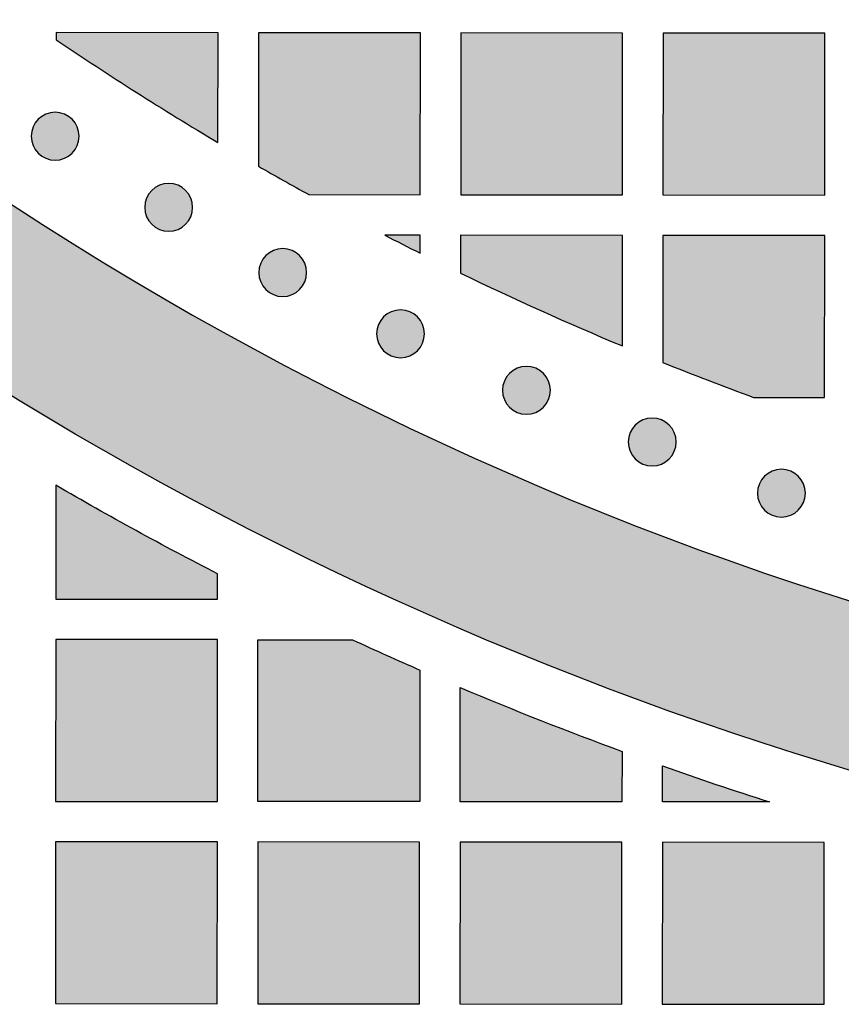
# Model space of a CAD drawing. Header units: millimetres. Extents: x -3873 to -97, y 912 to 4165.
# Tile 392 of 656: x -1791 to -1730, y 2640 to 2713. Entities that reach past the tile are written whole.
import ezdxf

# ---------------------------------------------------------------- set-up
doc = ezdxf.new("R2010")
doc.units = ezdxf.units.MM
doc.layers.add('pattern', color=7, linetype='Continuous', true_color=0x000000)

msp = doc.modelspace()

# ---------------------------------------------------------------- hatches: boundary and pattern name
at = {"layer": 'pattern'}
for points in [[(-1803.458, 2692.484), (-1804.158, 2693.627), (-1804.827, 2694.792), (-1805.465, 2695.979), (-1806.07, 2697.186), (-1806.642, 2698.411), (-1807.18, 2699.653), (-1807.682, 2700.911), (-1808.15, 2702.184), (-1808.581, 2703.469), (-1808.975, 2704.765), (-1809.332, 2706.071), (-1809.652, 2707.385), (-1809.934, 2708.705), (-1810.178, 2710.03), (-1810.385, 2711.358), (-1810.553, 2712.688), (-1806.528, 2709.544), (-1802.426, 2706.473), (-1798.249, 2703.478), (-1793.999, 2700.562), (-1789.679, 2697.726), (-1785.291, 2694.974), (-1780.837, 2692.307), (-1776.32, 2689.729), (-1771.742, 2687.241), (-1767.106, 2684.845), (-1762.415, 2682.544), (-1757.672, 2680.339), (-1752.879, 2678.231), (-1748.04, 2676.223), (-1743.158, 2674.317), (-1738.236, 2672.512), (-1733.277, 2670.811), (-1728.285, 2669.215), (-1723.263, 2667.724), (-1718.213, 2666.34), (-1713.141, 2665.062), (-1708.048, 2663.893), (-1702.939, 2662.831), (-1697.817, 2661.877), (-1692.685, 2661.032), (-1687.546, 2660.295), (-1682.405, 2659.667), (-1677.263, 2659.145), (-1672.126, 2658.732), (-1666.996, 2658.424), (-1661.875, 2658.223), (-1656.768, 2658.127), (-1656.779, 2646.127), (-1661.592, 2646.211), (-1666.415, 2646.383), (-1671.245, 2646.646), (-1676.081, 2646.998), (-1680.92, 2647.441), (-1685.759, 2647.975), (-1690.595, 2648.599), (-1695.427, 2649.315), (-1700.251, 2650.121), (-1705.065, 2651.019), (-1709.866, 2652.008), (-1714.653, 2653.087), (-1719.421, 2654.256), (-1724.17, 2655.516), (-1728.896, 2656.864), (-1733.596, 2658.301), (-1738.269, 2659.827), (-1742.911, 2661.439), (-1747.521, 2663.137), (-1752.095, 2664.92), (-1756.633, 2666.788), (-1761.13, 2668.738), (-1765.586, 2670.77), (-1769.997, 2672.882), (-1774.363, 2675.073), (-1778.679, 2677.342), (-1782.946, 2679.686), (-1787.16, 2682.104), (-1791.32, 2684.595), (-1795.424, 2687.156), (-1799.471, 2689.786)], [(-1776.327, 2703.579), (-1776.32, 2711.72), (-1788.32, 2711.731), (-1788.32, 2711.206), (-1782.381, 2707.303)], [(-1769.582, 2699.715), (-1761.331, 2699.707), (-1761.32, 2711.707), (-1773.32, 2711.718), (-1773.329, 2701.825)], [(-1746.331, 2699.694), (-1746.32, 2711.694), (-1758.32, 2711.705), (-1758.33, 2699.705)], [(-1743.33, 2699.692), (-1731.331, 2699.681), (-1731.32, 2711.681), (-1743.32, 2711.692)], [(-1787.144, 2702.79), (-1787.172, 2702.763), (-1787.201, 2702.736), (-1787.231, 2702.709), (-1787.262, 2702.683), (-1787.294, 2702.657), (-1787.326, 2702.632), (-1787.359, 2702.607), (-1787.394, 2702.583), (-1787.429, 2702.56), (-1787.464, 2702.537), (-1787.501, 2702.515), (-1787.538, 2702.494), (-1787.576, 2702.473), (-1787.615, 2702.454), (-1787.654, 2702.435), (-1787.694, 2702.417), (-1787.735, 2702.4), (-1787.777, 2702.384), (-1787.818, 2702.369), (-1787.861, 2702.355), (-1787.904, 2702.342), (-1787.947, 2702.33), (-1787.991, 2702.319), (-1788.036, 2702.309), (-1788.08, 2702.3), (-1788.125, 2702.293), (-1788.171, 2702.286), (-1788.216, 2702.281), (-1788.262, 2702.277), (-1788.307, 2702.274), (-1788.353, 2702.272), (-1788.399, 2702.272), (-1788.445, 2702.272), (-1788.491, 2702.274), (-1788.537, 2702.277), (-1788.582, 2702.281), (-1788.628, 2702.287), (-1788.673, 2702.293), (-1788.718, 2702.301), (-1788.763, 2702.31), (-1788.807, 2702.32), (-1788.851, 2702.331), (-1788.894, 2702.343), (-1788.937, 2702.356), (-1788.98, 2702.37), (-1789.022, 2702.385), (-1789.063, 2702.401), (-1789.104, 2702.418), (-1789.144, 2702.436), (-1789.183, 2702.455), (-1789.222, 2702.475), (-1789.26, 2702.495), (-1789.297, 2702.517), (-1789.334, 2702.539), (-1789.369, 2702.561), (-1789.404, 2702.585), (-1789.438, 2702.609), (-1789.472, 2702.634), (-1789.504, 2702.659), (-1789.536, 2702.685), (-1789.566, 2702.711), (-1789.596, 2702.738), (-1789.625, 2702.765), (-1789.653, 2702.792), (-1789.681, 2702.821), (-1789.708, 2702.85), (-1789.735, 2702.88), (-1789.761, 2702.91), (-1789.787, 2702.942), (-1789.812, 2702.974), (-1789.837, 2703.008), (-1789.861, 2703.042), (-1789.884, 2703.077), (-1789.907, 2703.113), (-1789.929, 2703.149), (-1789.95, 2703.186), (-1789.97, 2703.224), (-1789.99, 2703.263), (-1790.009, 2703.303), (-1790.027, 2703.343), (-1790.044, 2703.383), (-1790.06, 2703.425), (-1790.075, 2703.467), (-1790.089, 2703.509), (-1790.102, 2703.552), (-1790.114, 2703.596), (-1790.125, 2703.64), (-1790.135, 2703.684), (-1790.143, 2703.729), (-1790.151, 2703.774), (-1790.157, 2703.819), (-1790.163, 2703.864), (-1790.167, 2703.91), (-1790.17, 2703.956), (-1790.171, 2704.002), (-1790.172, 2704.048), (-1790.171, 2704.093), (-1790.17, 2704.139), (-1790.167, 2704.185), (-1790.162, 2704.231), (-1790.157, 2704.276), (-1790.15, 2704.321), (-1790.143, 2704.366), (-1790.134, 2704.411), (-1790.124, 2704.455), (-1790.113, 2704.499), (-1790.101, 2704.543), (-1790.088, 2704.586), (-1790.074, 2704.628), (-1790.059, 2704.67), (-1790.043, 2704.711), (-1790.025, 2704.752), (-1790.007, 2704.792), (-1789.989, 2704.832), (-1789.969, 2704.87), (-1789.948, 2704.908), (-1789.927, 2704.946), (-1789.905, 2704.982), (-1789.882, 2705.018), (-1789.859, 2705.053), (-1789.835, 2705.087), (-1789.81, 2705.12), (-1789.785, 2705.152), (-1789.759, 2705.184), (-1789.733, 2705.215), (-1789.706, 2705.245), (-1789.679, 2705.274), (-1789.651, 2705.302), (-1789.623, 2705.329), (-1789.594, 2705.356), (-1789.564, 2705.383), (-1789.533, 2705.409), (-1789.502, 2705.435), (-1789.469, 2705.46), (-1789.436, 2705.485), (-1789.402, 2705.509), (-1789.367, 2705.532), (-1789.331, 2705.555), (-1789.295, 2705.577), (-1789.257, 2705.598), (-1789.219, 2705.619), (-1789.181, 2705.638), (-1789.141, 2705.657), (-1789.101, 2705.675), (-1789.06, 2705.692), (-1789.019, 2705.708), (-1788.977, 2705.723), (-1788.934, 2705.737), (-1788.891, 2705.75), (-1788.848, 2705.762), (-1788.804, 2705.773), (-1788.76, 2705.783), (-1788.715, 2705.792), (-1788.67, 2705.799), (-1788.625, 2705.806), (-1788.579, 2705.811), (-1788.534, 2705.815), (-1788.488, 2705.818), (-1788.442, 2705.82), (-1788.396, 2705.82), (-1788.35, 2705.82), (-1788.304, 2705.818), (-1788.259, 2705.815), (-1788.213, 2705.811), (-1788.167, 2705.805), (-1788.122, 2705.799), (-1788.077, 2705.791), (-1788.033, 2705.782), (-1787.988, 2705.772), (-1787.944, 2705.761), (-1787.901, 2705.749), (-1787.858, 2705.736), (-1787.816, 2705.722), (-1787.774, 2705.707), (-1787.732, 2705.691), (-1787.692, 2705.674), (-1787.651, 2705.656), (-1787.612, 2705.637), (-1787.573, 2705.617), (-1787.535, 2705.597), (-1787.498, 2705.575), (-1787.462, 2705.553), (-1787.426, 2705.53), (-1787.391, 2705.507), (-1787.357, 2705.483), (-1787.324, 2705.458), (-1787.291, 2705.433), (-1787.26, 2705.407), (-1787.229, 2705.381), (-1787.199, 2705.354), (-1787.17, 2705.327), (-1787.142, 2705.299), (-1787.114, 2705.271), (-1787.087, 2705.242), (-1787.061, 2705.212), (-1787.034, 2705.182), (-1787.009, 2705.15), (-1786.984, 2705.117), (-1786.959, 2705.084), (-1786.935, 2705.05), (-1786.911, 2705.015), (-1786.889, 2704.979), (-1786.867, 2704.943), (-1786.846, 2704.906), (-1786.825, 2704.868), (-1786.805, 2704.829), (-1786.787, 2704.789), (-1786.769, 2704.749), (-1786.752, 2704.708), (-1786.736, 2704.667), (-1786.721, 2704.625), (-1786.707, 2704.583), (-1786.693, 2704.54), (-1786.681, 2704.496), (-1786.671, 2704.452), (-1786.661, 2704.408), (-1786.652, 2704.363), (-1786.644, 2704.318), (-1786.638, 2704.273), (-1786.633, 2704.228), (-1786.629, 2704.182), (-1786.626, 2704.136), (-1786.624, 2704.09), (-1786.623, 2704.044), (-1786.624, 2703.998), (-1786.626, 2703.953), (-1786.629, 2703.907), (-1786.633, 2703.861), (-1786.638, 2703.816), (-1786.645, 2703.77), (-1786.653, 2703.726), (-1786.661, 2703.681), (-1786.671, 2703.637), (-1786.682, 2703.593), (-1786.694, 2703.549), (-1786.707, 2703.506), (-1786.722, 2703.464), (-1786.737, 2703.422), (-1786.753, 2703.381), (-1786.77, 2703.34), (-1786.788, 2703.3), (-1786.807, 2703.26), (-1786.827, 2703.222), (-1786.847, 2703.184), (-1786.868, 2703.146), (-1786.89, 2703.11), (-1786.913, 2703.074), (-1786.937, 2703.039), (-1786.961, 2703.005), (-1786.985, 2702.972), (-1787.011, 2702.94), (-1787.036, 2702.908), (-1787.063, 2702.877), (-1787.089, 2702.847), (-1787.117, 2702.818)], [(-1778.727, 2697.516), (-1778.755, 2697.489), (-1778.784, 2697.461), (-1778.814, 2697.435), (-1778.845, 2697.409), (-1778.876, 2697.383), (-1778.909, 2697.358), (-1778.942, 2697.333), (-1778.976, 2697.309), (-1779.011, 2697.286), (-1779.047, 2697.263), (-1779.083, 2697.241), (-1779.121, 2697.22), (-1779.159, 2697.199), (-1779.197, 2697.18), (-1779.237, 2697.161), (-1779.277, 2697.143), (-1779.318, 2697.126), (-1779.359, 2697.11), (-1779.401, 2697.095), (-1779.444, 2697.081), (-1779.487, 2697.068), (-1779.53, 2697.056), (-1779.574, 2697.045), (-1779.618, 2697.035), (-1779.663, 2697.026), (-1779.708, 2697.019), (-1779.753, 2697.012), (-1779.799, 2697.007), (-1779.844, 2697.003), (-1779.89, 2697), (-1779.936, 2696.998), (-1779.982, 2696.998), (-1780.028, 2696.998), (-1780.074, 2697), (-1780.119, 2697.003), (-1780.165, 2697.007), (-1780.211, 2697.013), (-1780.256, 2697.019), (-1780.301, 2697.027), (-1780.345, 2697.035), (-1780.39, 2697.045), (-1780.434, 2697.056), (-1780.477, 2697.068), (-1780.52, 2697.082), (-1780.562, 2697.096), (-1780.604, 2697.111), (-1780.646, 2697.127), (-1780.686, 2697.144), (-1780.726, 2697.162), (-1780.766, 2697.181), (-1780.805, 2697.201), (-1780.843, 2697.221), (-1780.88, 2697.242), (-1780.916, 2697.265), (-1780.952, 2697.287), (-1780.987, 2697.311), (-1781.021, 2697.335), (-1781.054, 2697.36), (-1781.087, 2697.385), (-1781.118, 2697.411), (-1781.149, 2697.437), (-1781.179, 2697.464), (-1781.208, 2697.491), (-1781.236, 2697.518), (-1781.264, 2697.546), (-1781.291, 2697.576), (-1781.317, 2697.605), (-1781.344, 2697.636), (-1781.369, 2697.668), (-1781.394, 2697.7), (-1781.419, 2697.734), (-1781.443, 2697.768), (-1781.467, 2697.803), (-1781.489, 2697.838), (-1781.511, 2697.875), (-1781.532, 2697.912), (-1781.553, 2697.95), (-1781.573, 2697.989), (-1781.591, 2698.028), (-1781.609, 2698.069), (-1781.626, 2698.109), (-1781.642, 2698.151), (-1781.657, 2698.193), (-1781.671, 2698.235), (-1781.684, 2698.278), (-1781.696, 2698.322), (-1781.707, 2698.365), (-1781.717, 2698.41), (-1781.726, 2698.454), (-1781.734, 2698.499), (-1781.74, 2698.545), (-1781.745, 2698.59), (-1781.749, 2698.636), (-1781.752, 2698.682), (-1781.754, 2698.727), (-1781.755, 2698.773), (-1781.754, 2698.819), (-1781.752, 2698.865), (-1781.749, 2698.911), (-1781.745, 2698.957), (-1781.74, 2699.002), (-1781.733, 2699.047), (-1781.725, 2699.092), (-1781.717, 2699.137), (-1781.707, 2699.181), (-1781.696, 2699.225), (-1781.684, 2699.269), (-1781.671, 2699.312), (-1781.656, 2699.354), (-1781.641, 2699.396), (-1781.625, 2699.437), (-1781.608, 2699.478), (-1781.59, 2699.518), (-1781.571, 2699.557), (-1781.551, 2699.596), (-1781.531, 2699.634), (-1781.51, 2699.671), (-1781.488, 2699.708), (-1781.465, 2699.744), (-1781.441, 2699.778), (-1781.417, 2699.813), (-1781.393, 2699.846), (-1781.367, 2699.878), (-1781.342, 2699.91), (-1781.315, 2699.941), (-1781.289, 2699.97), (-1781.261, 2699.999), (-1781.234, 2700.028), (-1781.206, 2700.055), (-1781.177, 2700.082), (-1781.147, 2700.109), (-1781.116, 2700.135), (-1781.084, 2700.161), (-1781.052, 2700.186), (-1781.019, 2700.211), (-1780.984, 2700.235), (-1780.949, 2700.258), (-1780.914, 2700.281), (-1780.877, 2700.303), (-1780.84, 2700.324), (-1780.802, 2700.344), (-1780.763, 2700.364), (-1780.724, 2700.383), (-1780.684, 2700.401), (-1780.643, 2700.418), (-1780.601, 2700.434), (-1780.56, 2700.449), (-1780.517, 2700.463), (-1780.474, 2700.476), (-1780.431, 2700.488), (-1780.387, 2700.499), (-1780.342, 2700.509), (-1780.298, 2700.518), (-1780.253, 2700.525), (-1780.207, 2700.532), (-1780.162, 2700.537), (-1780.116, 2700.541), (-1780.071, 2700.544), (-1780.025, 2700.546), (-1779.979, 2700.546), (-1779.933, 2700.545), (-1779.887, 2700.544), (-1779.841, 2700.541), (-1779.795, 2700.536), (-1779.75, 2700.531), (-1779.705, 2700.525), (-1779.66, 2700.517), (-1779.615, 2700.508), (-1779.571, 2700.498), (-1779.527, 2700.487), (-1779.484, 2700.475), (-1779.441, 2700.462), (-1779.398, 2700.448), (-1779.356, 2700.433), (-1779.315, 2700.417), (-1779.274, 2700.4), (-1779.234, 2700.382), (-1779.195, 2700.363), (-1779.156, 2700.343), (-1779.118, 2700.322), (-1779.081, 2700.301), (-1779.044, 2700.279), (-1779.009, 2700.256), (-1778.974, 2700.233), (-1778.94, 2700.209), (-1778.906, 2700.184), (-1778.874, 2700.159), (-1778.842, 2700.133), (-1778.812, 2700.107), (-1778.782, 2700.08), (-1778.753, 2700.053), (-1778.725, 2700.025), (-1778.697, 2699.997), (-1778.67, 2699.968), (-1778.643, 2699.938), (-1778.617, 2699.907), (-1778.591, 2699.876), (-1778.566, 2699.843), (-1778.541, 2699.81), (-1778.517, 2699.776), (-1778.494, 2699.741), (-1778.471, 2699.705), (-1778.449, 2699.669), (-1778.428, 2699.631), (-1778.408, 2699.593), (-1778.388, 2699.555), (-1778.369, 2699.515), (-1778.351, 2699.475), (-1778.334, 2699.434), (-1778.318, 2699.393), (-1778.303, 2699.351), (-1778.289, 2699.309), (-1778.276, 2699.266), (-1778.264, 2699.222), (-1778.253, 2699.178), (-1778.243, 2699.134), (-1778.235, 2699.089), (-1778.227, 2699.044), (-1778.221, 2698.999), (-1778.215, 2698.954), (-1778.211, 2698.908), (-1778.208, 2698.862), (-1778.207, 2698.816), (-1778.206, 2698.77), (-1778.207, 2698.724), (-1778.208, 2698.678), (-1778.211, 2698.633), (-1778.216, 2698.587), (-1778.221, 2698.542), (-1778.227, 2698.496), (-1778.235, 2698.451), (-1778.244, 2698.407), (-1778.254, 2698.362), (-1778.265, 2698.319), (-1778.277, 2698.275), (-1778.29, 2698.232), (-1778.304, 2698.19), (-1778.319, 2698.148), (-1778.335, 2698.106), (-1778.353, 2698.066), (-1778.371, 2698.026), (-1778.389, 2697.986), (-1778.409, 2697.947), (-1778.43, 2697.91), (-1778.451, 2697.872), (-1778.473, 2697.836), (-1778.496, 2697.8), (-1778.519, 2697.765), (-1778.543, 2697.731), (-1778.568, 2697.698), (-1778.593, 2697.665), (-1778.619, 2697.634), (-1778.645, 2697.603), (-1778.672, 2697.573), (-1778.699, 2697.544)], [(-1761.334, 2695.375), (-1761.333, 2696.707), (-1763.956, 2696.71)], [(-1746.34, 2688.496), (-1746.333, 2696.694), (-1758.333, 2696.705), (-1758.335, 2693.898), (-1752.375, 2691.114)], [(-1736.62, 2684.686), (-1731.344, 2684.681), (-1731.333, 2696.681), (-1743.333, 2696.692), (-1743.341, 2687.268)], [(-1770.272, 2692.682), (-1770.3, 2692.654), (-1770.329, 2692.627), (-1770.359, 2692.6), (-1770.39, 2692.574), (-1770.421, 2692.548), (-1770.454, 2692.523), (-1770.487, 2692.499), (-1770.521, 2692.474), (-1770.556, 2692.451), (-1770.592, 2692.428), (-1770.629, 2692.406), (-1770.666, 2692.385), (-1770.704, 2692.365), (-1770.743, 2692.345), (-1770.782, 2692.326), (-1770.822, 2692.308), (-1770.863, 2692.291), (-1770.904, 2692.275), (-1770.946, 2692.26), (-1770.989, 2692.246), (-1771.032, 2692.233), (-1771.075, 2692.221), (-1771.119, 2692.21), (-1771.163, 2692.2), (-1771.208, 2692.192), (-1771.253, 2692.184), (-1771.298, 2692.178), (-1771.344, 2692.172), (-1771.389, 2692.168), (-1771.435, 2692.165), (-1771.481, 2692.164), (-1771.527, 2692.163), (-1771.573, 2692.164), (-1771.619, 2692.165), (-1771.665, 2692.168), (-1771.71, 2692.173), (-1771.756, 2692.178), (-1771.801, 2692.185), (-1771.846, 2692.192), (-1771.891, 2692.201), (-1771.935, 2692.211), (-1771.979, 2692.222), (-1772.022, 2692.234), (-1772.065, 2692.247), (-1772.108, 2692.261), (-1772.15, 2692.276), (-1772.191, 2692.293), (-1772.232, 2692.31), (-1772.272, 2692.328), (-1772.311, 2692.346), (-1772.35, 2692.366), (-1772.388, 2692.387), (-1772.425, 2692.408), (-1772.461, 2692.43), (-1772.497, 2692.453), (-1772.532, 2692.476), (-1772.566, 2692.5), (-1772.599, 2692.525), (-1772.632, 2692.55), (-1772.663, 2692.576), (-1772.694, 2692.602), (-1772.724, 2692.629), (-1772.753, 2692.656), (-1772.781, 2692.684), (-1772.809, 2692.712), (-1772.836, 2692.741), (-1772.862, 2692.771), (-1772.889, 2692.802), (-1772.914, 2692.833), (-1772.94, 2692.866), (-1772.964, 2692.899), (-1772.988, 2692.933), (-1773.012, 2692.968), (-1773.034, 2693.004), (-1773.056, 2693.04), (-1773.078, 2693.078), (-1773.098, 2693.116), (-1773.118, 2693.154), (-1773.136, 2693.194), (-1773.154, 2693.234), (-1773.171, 2693.275), (-1773.187, 2693.316), (-1773.203, 2693.358), (-1773.217, 2693.401), (-1773.23, 2693.444), (-1773.242, 2693.487), (-1773.253, 2693.531), (-1773.262, 2693.575), (-1773.271, 2693.62), (-1773.279, 2693.665), (-1773.285, 2693.71), (-1773.29, 2693.756), (-1773.295, 2693.801), (-1773.297, 2693.847), (-1773.299, 2693.893), (-1773.3, 2693.939), (-1773.299, 2693.985), (-1773.297, 2694.031), (-1773.294, 2694.076), (-1773.29, 2694.122), (-1773.285, 2694.168), (-1773.278, 2694.213), (-1773.271, 2694.258), (-1773.262, 2694.302), (-1773.252, 2694.347), (-1773.241, 2694.391), (-1773.229, 2694.434), (-1773.216, 2694.477), (-1773.202, 2694.519), (-1773.186, 2694.561), (-1773.17, 2694.603), (-1773.153, 2694.643), (-1773.135, 2694.684), (-1773.116, 2694.723), (-1773.097, 2694.762), (-1773.076, 2694.8), (-1773.055, 2694.837), (-1773.033, 2694.873), (-1773.01, 2694.909), (-1772.987, 2694.944), (-1772.962, 2694.978), (-1772.938, 2695.011), (-1772.913, 2695.044), (-1772.887, 2695.075), (-1772.86, 2695.106), (-1772.834, 2695.136), (-1772.807, 2695.165), (-1772.779, 2695.193), (-1772.751, 2695.221), (-1772.722, 2695.248), (-1772.692, 2695.274), (-1772.661, 2695.301), (-1772.629, 2695.326), (-1772.597, 2695.352), (-1772.564, 2695.376), (-1772.53, 2695.4), (-1772.495, 2695.424), (-1772.459, 2695.446), (-1772.422, 2695.468), (-1772.385, 2695.489), (-1772.347, 2695.51), (-1772.308, 2695.53), (-1772.269, 2695.548), (-1772.229, 2695.566), (-1772.188, 2695.583), (-1772.147, 2695.599), (-1772.105, 2695.614), (-1772.062, 2695.628), (-1772.019, 2695.642), (-1771.976, 2695.654), (-1771.932, 2695.664), (-1771.887, 2695.674), (-1771.843, 2695.683), (-1771.798, 2695.691), (-1771.753, 2695.697), (-1771.707, 2695.702), (-1771.661, 2695.706), (-1771.616, 2695.709), (-1771.57, 2695.711), (-1771.524, 2695.712), (-1771.478, 2695.711), (-1771.432, 2695.709), (-1771.386, 2695.706), (-1771.341, 2695.702), (-1771.295, 2695.697), (-1771.25, 2695.69), (-1771.205, 2695.682), (-1771.16, 2695.674), (-1771.116, 2695.664), (-1771.072, 2695.653), (-1771.029, 2695.641), (-1770.986, 2695.628), (-1770.943, 2695.613), (-1770.901, 2695.598), (-1770.86, 2695.582), (-1770.819, 2695.565), (-1770.779, 2695.547), (-1770.74, 2695.528), (-1770.701, 2695.509), (-1770.663, 2695.488), (-1770.626, 2695.467), (-1770.589, 2695.445), (-1770.554, 2695.422), (-1770.519, 2695.398), (-1770.485, 2695.374), (-1770.451, 2695.35), (-1770.419, 2695.324), (-1770.387, 2695.299), (-1770.357, 2695.272), (-1770.327, 2695.246), (-1770.298, 2695.218), (-1770.27, 2695.191), (-1770.242, 2695.163), (-1770.215, 2695.134), (-1770.188, 2695.104), (-1770.162, 2695.073), (-1770.136, 2695.041), (-1770.111, 2695.009), (-1770.087, 2694.976), (-1770.063, 2694.941), (-1770.039, 2694.906), (-1770.017, 2694.871), (-1769.995, 2694.834), (-1769.973, 2694.797), (-1769.953, 2694.759), (-1769.933, 2694.72), (-1769.914, 2694.681), (-1769.896, 2694.641), (-1769.879, 2694.6), (-1769.863, 2694.559), (-1769.848, 2694.517), (-1769.834, 2694.474), (-1769.821, 2694.431), (-1769.809, 2694.388), (-1769.798, 2694.344), (-1769.788, 2694.299), (-1769.78, 2694.255), (-1769.772, 2694.21), (-1769.766, 2694.165), (-1769.76, 2694.119), (-1769.756, 2694.073), (-1769.753, 2694.028), (-1769.752, 2693.982), (-1769.751, 2693.936), (-1769.752, 2693.89), (-1769.754, 2693.844), (-1769.757, 2693.798), (-1769.761, 2693.753), (-1769.766, 2693.707), (-1769.773, 2693.662), (-1769.78, 2693.617), (-1769.789, 2693.572), (-1769.799, 2693.528), (-1769.81, 2693.484), (-1769.822, 2693.441), (-1769.835, 2693.398), (-1769.849, 2693.355), (-1769.865, 2693.313), (-1769.881, 2693.272), (-1769.898, 2693.231), (-1769.916, 2693.191), (-1769.935, 2693.152), (-1769.954, 2693.113), (-1769.975, 2693.075), (-1769.996, 2693.038), (-1770.018, 2693.001), (-1770.041, 2692.966), (-1770.064, 2692.931), (-1770.088, 2692.897), (-1770.113, 2692.863), (-1770.138, 2692.831), (-1770.164, 2692.799), (-1770.19, 2692.769), (-1770.217, 2692.739), (-1770.244, 2692.71)], [(-1761.538, 2688.142), (-1761.566, 2688.115), (-1761.595, 2688.088), (-1761.625, 2688.061), (-1761.656, 2688.035), (-1761.687, 2688.009), (-1761.72, 2687.984), (-1761.753, 2687.959), (-1761.787, 2687.935), (-1761.822, 2687.912), (-1761.858, 2687.889), (-1761.895, 2687.867), (-1761.932, 2687.846), (-1761.97, 2687.825), (-1762.009, 2687.806), (-1762.048, 2687.787), (-1762.088, 2687.769), (-1762.129, 2687.752), (-1762.17, 2687.736), (-1762.212, 2687.721), (-1762.255, 2687.707), (-1762.298, 2687.694), (-1762.341, 2687.682), (-1762.385, 2687.671), (-1762.429, 2687.661), (-1762.474, 2687.652), (-1762.519, 2687.645), (-1762.564, 2687.638), (-1762.61, 2687.633), (-1762.655, 2687.629), (-1762.701, 2687.626), (-1762.747, 2687.624), (-1762.793, 2687.624), (-1762.839, 2687.624), (-1762.885, 2687.626), (-1762.931, 2687.629), (-1762.976, 2687.633), (-1763.022, 2687.639), (-1763.067, 2687.645), (-1763.112, 2687.653), (-1763.157, 2687.662), (-1763.201, 2687.672), (-1763.245, 2687.683), (-1763.288, 2687.695), (-1763.331, 2687.708), (-1763.374, 2687.722), (-1763.416, 2687.737), (-1763.457, 2687.753), (-1763.498, 2687.77), (-1763.538, 2687.788), (-1763.577, 2687.807), (-1763.616, 2687.827), (-1763.654, 2687.847), (-1763.691, 2687.869), (-1763.728, 2687.891), (-1763.763, 2687.913), (-1763.798, 2687.937), (-1763.832, 2687.961), (-1763.865, 2687.986), (-1763.898, 2688.011), (-1763.929, 2688.037), (-1763.96, 2688.063), (-1763.99, 2688.09), (-1764.019, 2688.117), (-1764.047, 2688.144), (-1764.075, 2688.173), (-1764.102, 2688.202), (-1764.129, 2688.232), (-1764.155, 2688.262), (-1764.18, 2688.294), (-1764.206, 2688.326), (-1764.23, 2688.36), (-1764.254, 2688.394), (-1764.278, 2688.429), (-1764.3, 2688.465), (-1764.322, 2688.501), (-1764.344, 2688.538), (-1764.364, 2688.576), (-1764.384, 2688.615), (-1764.403, 2688.655), (-1764.42, 2688.695), (-1764.437, 2688.735), (-1764.453, 2688.777), (-1764.469, 2688.819), (-1764.483, 2688.861), (-1764.496, 2688.904), (-1764.508, 2688.948), (-1764.519, 2688.992), (-1764.528, 2689.036), (-1764.537, 2689.081), (-1764.545, 2689.126), (-1764.551, 2689.171), (-1764.556, 2689.216), (-1764.561, 2689.262), (-1764.563, 2689.308), (-1764.565, 2689.354), (-1764.566, 2689.4), (-1764.565, 2689.445), (-1764.563, 2689.491), (-1764.56, 2689.537), (-1764.556, 2689.583), (-1764.551, 2689.628), (-1764.544, 2689.673), (-1764.537, 2689.718), (-1764.528, 2689.763), (-1764.518, 2689.807), (-1764.507, 2689.851), (-1764.495, 2689.895), (-1764.482, 2689.938), (-1764.468, 2689.98), (-1764.452, 2690.022), (-1764.436, 2690.063), (-1764.419, 2690.104), (-1764.401, 2690.144), (-1764.382, 2690.184), (-1764.363, 2690.222), (-1764.342, 2690.26), (-1764.321, 2690.298), (-1764.299, 2690.334), (-1764.276, 2690.37), (-1764.253, 2690.405), (-1764.228, 2690.439), (-1764.204, 2690.472), (-1764.179, 2690.504), (-1764.153, 2690.536), (-1764.126, 2690.567), (-1764.1, 2690.597), (-1764.073, 2690.626), (-1764.045, 2690.654), (-1764.017, 2690.681), (-1763.988, 2690.708), (-1763.958, 2690.735), (-1763.927, 2690.761), (-1763.895, 2690.787), (-1763.863, 2690.812), (-1763.83, 2690.837), (-1763.796, 2690.861), (-1763.761, 2690.884), (-1763.725, 2690.907), (-1763.688, 2690.929), (-1763.651, 2690.95), (-1763.613, 2690.971), (-1763.574, 2690.99), (-1763.535, 2691.009), (-1763.495, 2691.027), (-1763.454, 2691.044), (-1763.413, 2691.06), (-1763.371, 2691.075), (-1763.328, 2691.089), (-1763.285, 2691.102), (-1763.242, 2691.114), (-1763.198, 2691.125), (-1763.154, 2691.135), (-1763.109, 2691.144), (-1763.064, 2691.151), (-1763.019, 2691.158), (-1762.973, 2691.163), (-1762.928, 2691.167), (-1762.882, 2691.17), (-1762.836, 2691.172), (-1762.79, 2691.172), (-1762.744, 2691.172), (-1762.698, 2691.17), (-1762.652, 2691.167), (-1762.607, 2691.163), (-1762.561, 2691.157), (-1762.516, 2691.151), (-1762.471, 2691.143), (-1762.426, 2691.134), (-1762.382, 2691.124), (-1762.338, 2691.113), (-1762.295, 2691.101), (-1762.252, 2691.088), (-1762.209, 2691.074), (-1762.167, 2691.059), (-1762.126, 2691.043), (-1762.085, 2691.026), (-1762.045, 2691.008), (-1762.006, 2690.989), (-1761.967, 2690.969), (-1761.929, 2690.949), (-1761.892, 2690.927), (-1761.855, 2690.905), (-1761.82, 2690.882), (-1761.785, 2690.859), (-1761.751, 2690.835), (-1761.717, 2690.81), (-1761.685, 2690.785), (-1761.653, 2690.759), (-1761.623, 2690.733), (-1761.593, 2690.706), (-1761.564, 2690.679), (-1761.536, 2690.651), (-1761.508, 2690.623), (-1761.481, 2690.594), (-1761.454, 2690.564), (-1761.428, 2690.534), (-1761.402, 2690.502), (-1761.377, 2690.469), (-1761.353, 2690.436), (-1761.329, 2690.402), (-1761.305, 2690.367), (-1761.283, 2690.331), (-1761.261, 2690.295), (-1761.239, 2690.258), (-1761.219, 2690.22), (-1761.199, 2690.181), (-1761.18, 2690.141), (-1761.163, 2690.101), (-1761.146, 2690.06), (-1761.129, 2690.019), (-1761.114, 2689.977), (-1761.1, 2689.935), (-1761.087, 2689.892), (-1761.075, 2689.848), (-1761.064, 2689.804), (-1761.054, 2689.76), (-1761.046, 2689.715), (-1761.038, 2689.67), (-1761.032, 2689.625), (-1761.026, 2689.58), (-1761.022, 2689.534), (-1761.019, 2689.488), (-1761.018, 2689.442), (-1761.017, 2689.396), (-1761.018, 2689.35), (-1761.02, 2689.305), (-1761.023, 2689.259), (-1761.027, 2689.213), (-1761.032, 2689.168), (-1761.039, 2689.122), (-1761.046, 2689.078), (-1761.055, 2689.033), (-1761.065, 2688.989), (-1761.076, 2688.945), (-1761.088, 2688.901), (-1761.101, 2688.858), (-1761.115, 2688.816), (-1761.131, 2688.774), (-1761.147, 2688.733), (-1761.164, 2688.692), (-1761.182, 2688.652), (-1761.201, 2688.612), (-1761.22, 2688.574), (-1761.241, 2688.536), (-1761.262, 2688.498), (-1761.284, 2688.462), (-1761.307, 2688.426), (-1761.33, 2688.391), (-1761.354, 2688.357), (-1761.379, 2688.324), (-1761.404, 2688.292), (-1761.43, 2688.26), (-1761.456, 2688.229), (-1761.483, 2688.199), (-1761.51, 2688.17)], [(-1752.202, 2683.951), (-1752.231, 2683.923), (-1752.26, 2683.896), (-1752.29, 2683.869), (-1752.32, 2683.843), (-1752.352, 2683.817), (-1752.384, 2683.792), (-1752.418, 2683.768), (-1752.452, 2683.744), (-1752.487, 2683.72), (-1752.522, 2683.697), (-1752.559, 2683.675), (-1752.596, 2683.654), (-1752.634, 2683.634), (-1752.673, 2683.614), (-1752.712, 2683.595), (-1752.753, 2683.577), (-1752.793, 2683.56), (-1752.835, 2683.544), (-1752.877, 2683.529), (-1752.919, 2683.515), (-1752.962, 2683.502), (-1753.006, 2683.49), (-1753.05, 2683.479), (-1753.094, 2683.469), (-1753.139, 2683.461), (-1753.183, 2683.453), (-1753.229, 2683.447), (-1753.274, 2683.441), (-1753.32, 2683.437), (-1753.366, 2683.434), (-1753.412, 2683.433), (-1753.457, 2683.432), (-1753.503, 2683.433), (-1753.549, 2683.435), (-1753.595, 2683.438), (-1753.641, 2683.442), (-1753.686, 2683.447), (-1753.731, 2683.454), (-1753.776, 2683.461), (-1753.821, 2683.47), (-1753.865, 2683.48), (-1753.909, 2683.491), (-1753.953, 2683.503), (-1753.996, 2683.516), (-1754.038, 2683.53), (-1754.08, 2683.545), (-1754.121, 2683.562), (-1754.162, 2683.579), (-1754.202, 2683.597), (-1754.242, 2683.615), (-1754.28, 2683.635), (-1754.318, 2683.656), (-1754.355, 2683.677), (-1754.392, 2683.699), (-1754.428, 2683.722), (-1754.463, 2683.745), (-1754.497, 2683.769), (-1754.53, 2683.794), (-1754.562, 2683.819), (-1754.594, 2683.845), (-1754.625, 2683.871), (-1754.654, 2683.898), (-1754.683, 2683.925), (-1754.712, 2683.953), (-1754.739, 2683.981), (-1754.766, 2684.01), (-1754.793, 2684.04), (-1754.819, 2684.071), (-1754.845, 2684.102), (-1754.87, 2684.135), (-1754.895, 2684.168), (-1754.919, 2684.202), (-1754.942, 2684.237), (-1754.965, 2684.273), (-1754.987, 2684.309), (-1755.008, 2684.347), (-1755.029, 2684.385), (-1755.048, 2684.424), (-1755.067, 2684.463), (-1755.085, 2684.503), (-1755.102, 2684.544), (-1755.118, 2684.585), (-1755.133, 2684.627), (-1755.147, 2684.67), (-1755.16, 2684.713), (-1755.172, 2684.756), (-1755.183, 2684.8), (-1755.193, 2684.844), (-1755.202, 2684.889), (-1755.209, 2684.934), (-1755.216, 2684.979), (-1755.221, 2685.025), (-1755.225, 2685.07), (-1755.228, 2685.116), (-1755.23, 2685.162), (-1755.23, 2685.208), (-1755.23, 2685.254), (-1755.228, 2685.3), (-1755.225, 2685.346), (-1755.221, 2685.391), (-1755.215, 2685.437), (-1755.209, 2685.482), (-1755.201, 2685.527), (-1755.192, 2685.571), (-1755.182, 2685.616), (-1755.171, 2685.66), (-1755.159, 2685.703), (-1755.146, 2685.746), (-1755.132, 2685.789), (-1755.117, 2685.83), (-1755.101, 2685.872), (-1755.084, 2685.913), (-1755.066, 2685.953), (-1755.047, 2685.992), (-1755.027, 2686.031), (-1755.007, 2686.069), (-1754.985, 2686.106), (-1754.963, 2686.142), (-1754.94, 2686.178), (-1754.917, 2686.213), (-1754.893, 2686.247), (-1754.868, 2686.28), (-1754.843, 2686.313), (-1754.817, 2686.344), (-1754.791, 2686.375), (-1754.764, 2686.405), (-1754.737, 2686.434), (-1754.709, 2686.462), (-1754.681, 2686.49), (-1754.652, 2686.517), (-1754.622, 2686.543), (-1754.592, 2686.57), (-1754.56, 2686.595), (-1754.527, 2686.621), (-1754.494, 2686.645), (-1754.46, 2686.669), (-1754.425, 2686.693), (-1754.389, 2686.715), (-1754.353, 2686.737), (-1754.316, 2686.759), (-1754.277, 2686.779), (-1754.239, 2686.799), (-1754.199, 2686.817), (-1754.159, 2686.835), (-1754.118, 2686.852), (-1754.077, 2686.868), (-1754.035, 2686.883), (-1753.993, 2686.898), (-1753.95, 2686.911), (-1753.906, 2686.923), (-1753.862, 2686.934), (-1753.818, 2686.943), (-1753.773, 2686.952), (-1753.728, 2686.96), (-1753.683, 2686.966), (-1753.638, 2686.971), (-1753.592, 2686.975), (-1753.546, 2686.978), (-1753.5, 2686.98), (-1753.454, 2686.981), (-1753.408, 2686.98), (-1753.363, 2686.978), (-1753.317, 2686.975), (-1753.271, 2686.971), (-1753.226, 2686.966), (-1753.18, 2686.959), (-1753.135, 2686.952), (-1753.091, 2686.943), (-1753.047, 2686.933), (-1753.003, 2686.922), (-1752.959, 2686.91), (-1752.916, 2686.897), (-1752.874, 2686.882), (-1752.832, 2686.867), (-1752.79, 2686.851), (-1752.75, 2686.834), (-1752.71, 2686.816), (-1752.67, 2686.797), (-1752.632, 2686.778), (-1752.594, 2686.757), (-1752.556, 2686.736), (-1752.52, 2686.714), (-1752.484, 2686.691), (-1752.449, 2686.667), (-1752.415, 2686.643), (-1752.382, 2686.619), (-1752.349, 2686.593), (-1752.318, 2686.568), (-1752.287, 2686.541), (-1752.257, 2686.515), (-1752.228, 2686.487), (-1752.2, 2686.46), (-1752.173, 2686.432), (-1752.146, 2686.403), (-1752.119, 2686.373), (-1752.093, 2686.342), (-1752.067, 2686.31), (-1752.042, 2686.278), (-1752.017, 2686.245), (-1751.993, 2686.21), (-1751.97, 2686.176), (-1751.947, 2686.14), (-1751.925, 2686.103), (-1751.904, 2686.066), (-1751.883, 2686.028), (-1751.864, 2685.989), (-1751.845, 2685.95), (-1751.827, 2685.91), (-1751.81, 2685.869), (-1751.794, 2685.828), (-1751.779, 2685.786), (-1751.765, 2685.743), (-1751.752, 2685.7), (-1751.74, 2685.657), (-1751.729, 2685.613), (-1751.719, 2685.568), (-1751.71, 2685.524), (-1751.703, 2685.479), (-1751.696, 2685.434), (-1751.691, 2685.388), (-1751.687, 2685.342), (-1751.684, 2685.297), (-1751.682, 2685.251), (-1751.682, 2685.205), (-1751.682, 2685.159), (-1751.684, 2685.113), (-1751.687, 2685.067), (-1751.691, 2685.022), (-1751.697, 2684.976), (-1751.703, 2684.931), (-1751.711, 2684.886), (-1751.72, 2684.841), (-1751.729, 2684.797), (-1751.74, 2684.753), (-1751.753, 2684.71), (-1751.766, 2684.667), (-1751.78, 2684.624), (-1751.795, 2684.582), (-1751.811, 2684.541), (-1751.828, 2684.5), (-1751.846, 2684.46), (-1751.865, 2684.421), (-1751.885, 2684.382), (-1751.905, 2684.344), (-1751.927, 2684.307), (-1751.949, 2684.27), (-1751.971, 2684.235), (-1751.995, 2684.2), (-1752.019, 2684.166), (-1752.044, 2684.132), (-1752.069, 2684.1), (-1752.095, 2684.068), (-1752.121, 2684.038), (-1752.148, 2684.008), (-1752.175, 2683.979)], [(-1742.873, 2680.121), (-1742.901, 2680.094), (-1742.93, 2680.067), (-1742.96, 2680.04), (-1742.99, 2680.014), (-1743.022, 2679.988), (-1743.054, 2679.963), (-1743.088, 2679.938), (-1743.122, 2679.914), (-1743.157, 2679.891), (-1743.193, 2679.868), (-1743.229, 2679.846), (-1743.266, 2679.825), (-1743.304, 2679.804), (-1743.343, 2679.785), (-1743.383, 2679.766), (-1743.423, 2679.748), (-1743.463, 2679.731), (-1743.505, 2679.715), (-1743.547, 2679.7), (-1743.589, 2679.686), (-1743.632, 2679.673), (-1743.676, 2679.661), (-1743.72, 2679.65), (-1743.764, 2679.64), (-1743.809, 2679.631), (-1743.854, 2679.624), (-1743.899, 2679.617), (-1743.944, 2679.612), (-1743.99, 2679.608), (-1744.036, 2679.605), (-1744.082, 2679.603), (-1744.128, 2679.603), (-1744.174, 2679.603), (-1744.219, 2679.605), (-1744.265, 2679.608), (-1744.311, 2679.612), (-1744.356, 2679.618), (-1744.402, 2679.624), (-1744.446, 2679.632), (-1744.491, 2679.641), (-1744.535, 2679.651), (-1744.579, 2679.662), (-1744.623, 2679.674), (-1744.666, 2679.687), (-1744.708, 2679.701), (-1744.75, 2679.716), (-1744.791, 2679.732), (-1744.832, 2679.749), (-1744.872, 2679.767), (-1744.912, 2679.786), (-1744.95, 2679.806), (-1744.988, 2679.826), (-1745.026, 2679.848), (-1745.062, 2679.87), (-1745.098, 2679.893), (-1745.133, 2679.916), (-1745.167, 2679.94), (-1745.2, 2679.965), (-1745.232, 2679.99), (-1745.264, 2680.016), (-1745.295, 2680.042), (-1745.325, 2680.069), (-1745.354, 2680.096), (-1745.382, 2680.124), (-1745.409, 2680.152), (-1745.436, 2680.181), (-1745.463, 2680.211), (-1745.489, 2680.241), (-1745.515, 2680.273), (-1745.54, 2680.306), (-1745.565, 2680.339), (-1745.589, 2680.373), (-1745.612, 2680.408), (-1745.635, 2680.444), (-1745.657, 2680.48), (-1745.678, 2680.517), (-1745.699, 2680.556), (-1745.718, 2680.594), (-1745.737, 2680.634), (-1745.755, 2680.674), (-1745.772, 2680.715), (-1745.788, 2680.756), (-1745.803, 2680.798), (-1745.817, 2680.84), (-1745.83, 2680.883), (-1745.842, 2680.927), (-1745.853, 2680.971), (-1745.863, 2681.015), (-1745.872, 2681.06), (-1745.879, 2681.105), (-1745.886, 2681.15), (-1745.891, 2681.195), (-1745.895, 2681.241), (-1745.898, 2681.287), (-1745.9, 2681.333), (-1745.9, 2681.379), (-1745.9, 2681.425), (-1745.898, 2681.47), (-1745.895, 2681.516), (-1745.891, 2681.562), (-1745.885, 2681.607), (-1745.879, 2681.653), (-1745.871, 2681.698), (-1745.862, 2681.742), (-1745.852, 2681.786), (-1745.841, 2681.83), (-1745.829, 2681.874), (-1745.816, 2681.917), (-1745.802, 2681.959), (-1745.787, 2682.001), (-1745.771, 2682.043), (-1745.754, 2682.083), (-1745.736, 2682.123), (-1745.717, 2682.163), (-1745.697, 2682.201), (-1745.677, 2682.239), (-1745.655, 2682.277), (-1745.633, 2682.313), (-1745.611, 2682.349), (-1745.587, 2682.384), (-1745.563, 2682.418), (-1745.538, 2682.451), (-1745.513, 2682.484), (-1745.487, 2682.515), (-1745.461, 2682.546), (-1745.434, 2682.576), (-1745.407, 2682.605), (-1745.38, 2682.633), (-1745.351, 2682.66), (-1745.322, 2682.687), (-1745.292, 2682.714), (-1745.262, 2682.74), (-1745.23, 2682.766), (-1745.198, 2682.791), (-1745.164, 2682.816), (-1745.13, 2682.84), (-1745.095, 2682.863), (-1745.059, 2682.886), (-1745.023, 2682.908), (-1744.986, 2682.929), (-1744.948, 2682.95), (-1744.909, 2682.969), (-1744.869, 2682.988), (-1744.829, 2683.006), (-1744.789, 2683.023), (-1744.747, 2683.039), (-1744.705, 2683.054), (-1744.663, 2683.068), (-1744.62, 2683.081), (-1744.576, 2683.093), (-1744.532, 2683.104), (-1744.488, 2683.114), (-1744.443, 2683.123), (-1744.398, 2683.13), (-1744.353, 2683.137), (-1744.308, 2683.142), (-1744.262, 2683.146), (-1744.216, 2683.149), (-1744.17, 2683.151), (-1744.124, 2683.151), (-1744.079, 2683.151), (-1744.033, 2683.149), (-1743.987, 2683.146), (-1743.941, 2683.142), (-1743.896, 2683.136), (-1743.851, 2683.13), (-1743.806, 2683.122), (-1743.761, 2683.113), (-1743.717, 2683.104), (-1743.673, 2683.093), (-1743.629, 2683.08), (-1743.586, 2683.067), (-1743.544, 2683.053), (-1743.502, 2683.038), (-1743.461, 2683.022), (-1743.42, 2683.005), (-1743.38, 2682.987), (-1743.34, 2682.968), (-1743.302, 2682.948), (-1743.264, 2682.928), (-1743.226, 2682.906), (-1743.19, 2682.884), (-1743.154, 2682.862), (-1743.119, 2682.838), (-1743.085, 2682.814), (-1743.052, 2682.789), (-1743.02, 2682.764), (-1742.988, 2682.738), (-1742.957, 2682.712), (-1742.927, 2682.685), (-1742.898, 2682.658), (-1742.87, 2682.631), (-1742.843, 2682.602), (-1742.816, 2682.573), (-1742.789, 2682.543), (-1742.763, 2682.513), (-1742.737, 2682.481), (-1742.712, 2682.449), (-1742.687, 2682.415), (-1742.663, 2682.381), (-1742.64, 2682.346), (-1742.617, 2682.311), (-1742.595, 2682.274), (-1742.574, 2682.237), (-1742.553, 2682.199), (-1742.534, 2682.16), (-1742.515, 2682.121), (-1742.497, 2682.08), (-1742.48, 2682.04), (-1742.464, 2681.998), (-1742.449, 2681.956), (-1742.435, 2681.914), (-1742.422, 2681.871), (-1742.41, 2681.827), (-1742.399, 2681.783), (-1742.389, 2681.739), (-1742.38, 2681.694), (-1742.373, 2681.65), (-1742.366, 2681.604), (-1742.361, 2681.559), (-1742.357, 2681.513), (-1742.354, 2681.467), (-1742.352, 2681.421), (-1742.352, 2681.376), (-1742.352, 2681.33), (-1742.354, 2681.284), (-1742.357, 2681.238), (-1742.361, 2681.192), (-1742.367, 2681.147), (-1742.373, 2681.102), (-1742.381, 2681.057), (-1742.39, 2681.012), (-1742.4, 2680.968), (-1742.411, 2680.924), (-1742.423, 2680.88), (-1742.436, 2680.837), (-1742.45, 2680.795), (-1742.465, 2680.753), (-1742.481, 2680.712), (-1742.498, 2680.671), (-1742.516, 2680.631), (-1742.535, 2680.591), (-1742.555, 2680.553), (-1742.575, 2680.515), (-1742.597, 2680.478), (-1742.619, 2680.441), (-1742.641, 2680.405), (-1742.665, 2680.37), (-1742.689, 2680.336), (-1742.714, 2680.303), (-1742.739, 2680.271), (-1742.765, 2680.239), (-1742.791, 2680.208), (-1742.818, 2680.179), (-1742.845, 2680.15)], [(-1733.295, 2676.321), (-1733.323, 2676.294), (-1733.352, 2676.267), (-1733.382, 2676.24), (-1733.413, 2676.214), (-1733.445, 2676.188), (-1733.477, 2676.163), (-1733.51, 2676.138), (-1733.544, 2676.114), (-1733.579, 2676.091), (-1733.615, 2676.068), (-1733.652, 2676.046), (-1733.689, 2676.025), (-1733.727, 2676.004), (-1733.766, 2675.985), (-1733.805, 2675.966), (-1733.845, 2675.948), (-1733.886, 2675.931), (-1733.927, 2675.915), (-1733.969, 2675.9), (-1734.012, 2675.886), (-1734.055, 2675.873), (-1734.098, 2675.861), (-1734.142, 2675.85), (-1734.186, 2675.84), (-1734.231, 2675.831), (-1734.276, 2675.824), (-1734.321, 2675.817), (-1734.367, 2675.812), (-1734.412, 2675.808), (-1734.458, 2675.805), (-1734.504, 2675.803), (-1734.55, 2675.803), (-1734.596, 2675.803), (-1734.642, 2675.805), (-1734.688, 2675.808), (-1734.733, 2675.812), (-1734.779, 2675.818), (-1734.824, 2675.824), (-1734.869, 2675.832), (-1734.914, 2675.841), (-1734.958, 2675.851), (-1735.002, 2675.862), (-1735.045, 2675.874), (-1735.088, 2675.887), (-1735.131, 2675.901), (-1735.173, 2675.916), (-1735.214, 2675.932), (-1735.255, 2675.949), (-1735.295, 2675.967), (-1735.334, 2675.986), (-1735.373, 2676.006), (-1735.411, 2676.026), (-1735.448, 2676.048), (-1735.485, 2676.07), (-1735.52, 2676.092), (-1735.555, 2676.116), (-1735.589, 2676.14), (-1735.623, 2676.165), (-1735.655, 2676.19), (-1735.687, 2676.216), (-1735.717, 2676.242), (-1735.747, 2676.269), (-1735.776, 2676.296), (-1735.804, 2676.324), (-1735.832, 2676.352), (-1735.859, 2676.381), (-1735.886, 2676.411), (-1735.912, 2676.441), (-1735.938, 2676.473), (-1735.963, 2676.505), (-1735.987, 2676.539), (-1736.011, 2676.573), (-1736.035, 2676.608), (-1736.057, 2676.644), (-1736.079, 2676.68), (-1736.101, 2676.717), (-1736.121, 2676.755), (-1736.141, 2676.794), (-1736.16, 2676.834), (-1736.177, 2676.874), (-1736.194, 2676.914), (-1736.211, 2676.956), (-1736.226, 2676.998), (-1736.24, 2677.04), (-1736.253, 2677.083), (-1736.265, 2677.127), (-1736.276, 2677.171), (-1736.285, 2677.215), (-1736.294, 2677.26), (-1736.302, 2677.305), (-1736.308, 2677.35), (-1736.313, 2677.395), (-1736.318, 2677.441), (-1736.321, 2677.487), (-1736.322, 2677.533), (-1736.323, 2677.579), (-1736.322, 2677.625), (-1736.32, 2677.67), (-1736.317, 2677.716), (-1736.313, 2677.762), (-1736.308, 2677.807), (-1736.301, 2677.853), (-1736.294, 2677.897), (-1736.285, 2677.942), (-1736.275, 2677.986), (-1736.264, 2678.03), (-1736.252, 2678.074), (-1736.239, 2678.117), (-1736.225, 2678.159), (-1736.209, 2678.201), (-1736.193, 2678.242), (-1736.176, 2678.283), (-1736.158, 2678.323), (-1736.139, 2678.363), (-1736.12, 2678.401), (-1736.099, 2678.439), (-1736.078, 2678.477), (-1736.056, 2678.513), (-1736.033, 2678.549), (-1736.01, 2678.584), (-1735.986, 2678.618), (-1735.961, 2678.651), (-1735.936, 2678.683), (-1735.91, 2678.715), (-1735.884, 2678.746), (-1735.857, 2678.776), (-1735.83, 2678.805), (-1735.802, 2678.833), (-1735.774, 2678.86), (-1735.745, 2678.887), (-1735.715, 2678.914), (-1735.684, 2678.94), (-1735.653, 2678.966), (-1735.62, 2678.991), (-1735.587, 2679.016), (-1735.553, 2679.04), (-1735.518, 2679.063), (-1735.482, 2679.086), (-1735.445, 2679.108), (-1735.408, 2679.129), (-1735.37, 2679.15), (-1735.331, 2679.169), (-1735.292, 2679.188), (-1735.252, 2679.206), (-1735.211, 2679.223), (-1735.17, 2679.239), (-1735.128, 2679.254), (-1735.085, 2679.268), (-1735.042, 2679.281), (-1734.999, 2679.293), (-1734.955, 2679.304), (-1734.911, 2679.314), (-1734.866, 2679.323), (-1734.821, 2679.33), (-1734.776, 2679.337), (-1734.73, 2679.342), (-1734.685, 2679.346), (-1734.639, 2679.349), (-1734.593, 2679.351), (-1734.547, 2679.351), (-1734.501, 2679.351), (-1734.455, 2679.349), (-1734.409, 2679.346), (-1734.364, 2679.342), (-1734.318, 2679.336), (-1734.273, 2679.33), (-1734.228, 2679.322), (-1734.183, 2679.313), (-1734.139, 2679.303), (-1734.095, 2679.292), (-1734.052, 2679.28), (-1734.009, 2679.267), (-1733.966, 2679.253), (-1733.924, 2679.238), (-1733.883, 2679.222), (-1733.842, 2679.205), (-1733.802, 2679.187), (-1733.763, 2679.168), (-1733.724, 2679.148), (-1733.686, 2679.128), (-1733.649, 2679.106), (-1733.612, 2679.084), (-1733.577, 2679.062), (-1733.542, 2679.038), (-1733.508, 2679.014), (-1733.475, 2678.989), (-1733.442, 2678.964), (-1733.411, 2678.938), (-1733.38, 2678.912), (-1733.35, 2678.885), (-1733.321, 2678.858), (-1733.293, 2678.831), (-1733.265, 2678.802), (-1733.238, 2678.773), (-1733.211, 2678.743), (-1733.185, 2678.713), (-1733.16, 2678.681), (-1733.134, 2678.649), (-1733.11, 2678.615), (-1733.086, 2678.581), (-1733.062, 2678.546), (-1733.04, 2678.51), (-1733.018, 2678.474), (-1732.996, 2678.437), (-1732.976, 2678.399), (-1732.956, 2678.36), (-1732.937, 2678.32), (-1732.92, 2678.28), (-1732.903, 2678.24), (-1732.887, 2678.198), (-1732.871, 2678.156), (-1732.857, 2678.114), (-1732.844, 2678.071), (-1732.832, 2678.027), (-1732.821, 2677.983), (-1732.812, 2677.939), (-1732.803, 2677.894), (-1732.795, 2677.849), (-1732.789, 2677.804), (-1732.784, 2677.759), (-1732.779, 2677.713), (-1732.777, 2677.667), (-1732.775, 2677.621), (-1732.774, 2677.575), (-1732.775, 2677.53), (-1732.777, 2677.484), (-1732.78, 2677.438), (-1732.784, 2677.392), (-1732.789, 2677.347), (-1732.796, 2677.302), (-1732.803, 2677.257), (-1732.812, 2677.212), (-1732.822, 2677.168), (-1732.833, 2677.124), (-1732.845, 2677.08), (-1732.858, 2677.037), (-1732.872, 2676.995), (-1732.888, 2676.953), (-1732.904, 2676.912), (-1732.921, 2676.871), (-1732.939, 2676.831), (-1732.958, 2676.791), (-1732.977, 2676.753), (-1732.998, 2676.715), (-1733.019, 2676.677), (-1733.041, 2676.641), (-1733.064, 2676.605), (-1733.087, 2676.57), (-1733.112, 2676.536), (-1733.136, 2676.503), (-1733.161, 2676.471), (-1733.187, 2676.439), (-1733.214, 2676.408), (-1733.24, 2676.378), (-1733.267, 2676.349)], [(-1788.349, 2678.166), (-1788.356, 2669.731), (-1776.357, 2669.721), (-1776.355, 2671.6), (-1782.394, 2674.806)], [(-1788.37, 2654.731), (-1776.37, 2654.721), (-1776.36, 2666.721), (-1788.359, 2666.731)], [(-1766.345, 2666.712), (-1761.361, 2664.468), (-1761.37, 2654.708), (-1773.37, 2654.718), (-1773.359, 2666.718)], [(-1758.362, 2663.176), (-1752.393, 2660.734), (-1746.367, 2658.437), (-1746.37, 2654.695), (-1758.37, 2654.705)], [(-1735.424, 2654.685), (-1743.37, 2654.692), (-1743.367, 2657.355)], [(-1776.383, 2639.721), (-1776.373, 2651.721), (-1788.372, 2651.731), (-1788.383, 2639.731)], [(-1761.383, 2639.708), (-1761.372, 2651.708), (-1773.372, 2651.718), (-1773.383, 2639.718)], [(-1746.383, 2639.695), (-1746.373, 2651.695), (-1758.372, 2651.705), (-1758.383, 2639.705)], [(-1731.383, 2639.682), (-1731.372, 2651.681), (-1743.372, 2651.692), (-1743.383, 2639.692)]]:
    msp.add_hatch(color=256, dxfattribs=at).paths.add_polyline_path(points, flags=0)

# ---------------------------------------------------------------- linework, layer by layer
for points in [[(-1776.327, 2703.579), (-1776.32, 2711.72), (-1788.32, 2711.731), (-1788.32, 2711.206)], [(-1769.582, 2699.715), (-1761.331, 2699.707), (-1761.32, 2711.707), (-1773.32, 2711.718), (-1773.329, 2701.825)], [(-1761.334, 2695.375), (-1761.333, 2696.707), (-1763.956, 2696.71)], [(-1746.34, 2688.496), (-1746.333, 2696.694), (-1758.333, 2696.705), (-1758.335, 2693.898)], [(-1736.62, 2684.686), (-1731.344, 2684.681), (-1731.333, 2696.681), (-1743.333, 2696.692), (-1743.341, 2687.268)], [(-1788.349, 2678.166), (-1788.356, 2669.731), (-1776.357, 2669.721), (-1776.355, 2671.6)], [(-1761.361, 2664.468), (-1761.37, 2654.708), (-1773.37, 2654.718), (-1773.359, 2666.718), (-1766.345, 2666.712)], [(-1746.367, 2658.437), (-1746.37, 2654.695), (-1758.37, 2654.705), (-1758.362, 2663.176)], [(-1735.424, 2654.685), (-1743.37, 2654.692), (-1743.367, 2657.355)]]:
    msp.add_lwpolyline(points, dxfattribs=at)
for points in [[(-1746.331, 2699.694), (-1746.32, 2711.694), (-1758.32, 2711.705), (-1758.33, 2699.705)], [(-1743.33, 2699.692), (-1731.331, 2699.681), (-1731.32, 2711.681), (-1743.32, 2711.692)], [(-1788.37, 2654.731), (-1776.37, 2654.721), (-1776.36, 2666.721), (-1788.359, 2666.731)], [(-1776.383, 2639.721), (-1776.373, 2651.721), (-1788.372, 2651.731), (-1788.383, 2639.731)], [(-1761.383, 2639.708), (-1761.372, 2651.708), (-1773.372, 2651.718), (-1773.383, 2639.718)], [(-1746.383, 2639.695), (-1746.373, 2651.695), (-1758.372, 2651.705), (-1758.383, 2639.705)], [(-1731.383, 2639.682), (-1731.372, 2651.681), (-1743.372, 2651.692), (-1743.383, 2639.692)]]:
    msp.add_lwpolyline(points, close=True, dxfattribs=at)
at = {"layer": 'pattern', "extrusion": (0, 0, -1)}
for centre in [(1788.398, 2704.046), (1779.98, 2698.772), (1771.525, 2693.937), (1762.791, 2689.398), (1753.456, 2685.206), (1744.126, 2681.377), (1734.549, 2677.577)]:
    msp.add_circle(centre, 1.774, dxfattribs=at)
at = {"layer": 'pattern'}
for radius, start, end in [(250.09, 231.42557, 269.50659), (238.09, 235.83513, 239.25585), (238.09, 240.09191, 241.12678), (238.09, 242.6618, 243.36965), (238.09, 244.17419, 247.34031), (238.09, 248.12024, 249.85308), (266.09, 245.17182, 246.34883), (266.09, 247.05196, 249.82946), (266.09, 250.51599, 252.32045)]:
    msp.add_arc((-1654.615, 2908.207), radius, start, end, dxfattribs=at)
at = {"layer": 'pattern', "extrusion": (0, 0, -1)}
for radius, start, end in [(262.09, 270.47311, 304.60452), (266.09, 297.227, 300.17157)]:
    msp.add_arc((1654.615, 2908.207), radius, start, end, dxfattribs=at)

doc.saveas('drawing.dxf')
